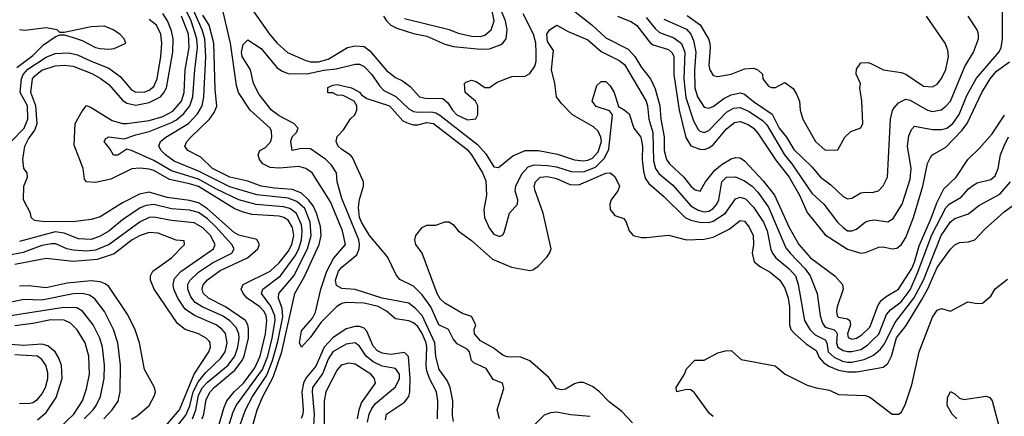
# Model space of a CAD drawing. Header units: inches. Extents: x 1793402 to 1900366, y 320852 to 470679.
# Tile 380 of 604: x 1846191 to 1850591, y 436861 to 438635. Entities that reach past the tile are written whole.
import ezdxf

# ---------------------------------------------------------------- set-up
doc = ezdxf.new("R2010")
doc.units = ezdxf.units.IN
doc.header["$MEASUREMENT"] = 0
doc.layers.add('B8443', color=7, linetype='Continuous')
doc.layers.add('B8453', color=7, linetype='Continuous')

msp = doc.modelspace()

# ---------------------------------------------------------------- linework, layer by layer
at = {"layer": 'B8443', "color": 4}
for points, elevation in [([(1847817.4, 438650), (1847830.3, 438630), (1847850, 438610.3), (1847876.9, 438596.9), (1847950, 438573.1), (1848010, 438561.1), (1848090, 438525.2), (1848130, 438515.2), (1848250, 438502.8), (1848290, 438504), (1848337.6, 438522.4), (1848349.7, 438530.3), (1848365.1, 438550), (1848369.7, 438590), (1848361.5, 438630), (1848305.9, 438765.9)], 324), ([(1847123.1, 436810), (1847142.7, 436877.3), (1847157.7, 436910), (1847275.4, 437070), (1847299.1, 437130), (1847318.7, 437210), (1847332.3, 437290), (1847330.8, 437310), (1847313.9, 437353.9), (1847271.8, 437410), (1847277, 437430), (1847355.8, 437490), (1847421.3, 437578.7), (1847438, 437610), (1847449.8, 437650), (1847453.8, 437690), (1847450, 437717.2), (1847428.1, 437768.1), (1847398, 437790), (1847370, 437798.2), (1847247.9, 437807.9), (1847170, 437829.8), (1847070, 437876.8), (1846990, 437921.5), (1846870, 437959.2), (1846790, 438005.3), (1846690, 438049.4), (1846670, 438055.3), (1846630, 438029), (1846610, 438028.7), (1846595.5, 438055.5), (1846568.7, 438090), (1846576.4, 438103.6), (1846589.3, 438110.7), (1846658, 438102), (1846710, 438120.4), (1846770, 438134.3), (1846866.6, 438173.4), (1846892.2, 438187.8), (1846924.2, 438215.8), (1846951.1, 438250), (1846965.3, 438290), (1846973.1, 438410), (1846986, 438510), (1846983.2, 438550), (1846956.8, 438630), (1846909.8, 438730)], 332), ([(1847154.9, 436765.1), (1847200.4, 436890), (1847230.9, 436950), (1847294.6, 437045.4), (1847321.2, 437110), (1847344.5, 437195.5), (1847366.2, 437306.2), (1847363.3, 437343.3), (1847348, 437390), (1847349.6, 437410), (1847415.4, 437490), (1847477.2, 437610), (1847493.1, 437670), (1847488.7, 437730), (1847464.8, 437790), (1847430, 437822.3), (1847390, 437836.1), (1847250, 437852), (1847130, 437887.8), (1846990, 437958.2), (1846881.7, 438001.7), (1846842.9, 438030), (1846823.7, 438050), (1846812.3, 438070), (1846820.9, 438090), (1846843.7, 438110), (1846946, 438170), (1846986.1, 438213.9), (1847006.9, 438250), (1847013.5, 438290), (1847023.1, 438470), (1847018.9, 438550), (1847006.2, 438590), (1846944.6, 438730)], 328), ([(1848604.8, 438724.8), (1848748, 438612), (1848810, 438553.7), (1848910, 438503.7), (1848940.2, 438470), (1848970, 438420.5), (1849010, 438370.7), (1849030, 438326), (1849051.5, 438250), (1849055.2, 438190), (1849071.2, 438111.2), (1849070.3, 438050), (1849081.3, 438010), (1849094.9, 437990), (1849158, 437930), (1849190, 437890.7), (1849210, 437874), (1849232.1, 437867.9), (1849256.2, 437910), (1849297.6, 437962.4), (1849330, 437988.5), (1849370, 438012.4), (1849390, 438018.4), (1849410, 438016.4), (1849430, 438003.8), (1849513.9, 437913.9), (1849563.1, 437850), (1849630, 437704.9), (1849672.2, 437630), (1849724.4, 437570), (1849833.4, 437490), (1849867.7, 437450), (1849870.4, 437430), (1849843.8, 437350), (1849840.5, 437330), (1849844, 437310), (1849850, 437304.9), (1849890, 437297.6), (1849900.5, 437290), (1849903.7, 437270), (1849890.4, 437230), (1849893, 437213), (1849910, 437205.7), (1849930, 437210.4), (1849954.5, 437225.5), (1849990, 437260.5), (1850000, 437287.2)], 316), ([(1847006.4, 436850), (1847014.2, 436870), (1847024.4, 436935.6), (1847041.7, 436970), (1847059.7, 436990), (1847152.9, 437067.1), (1847185.3, 437110), (1847194.4, 437130), (1847212.7, 437210), (1847213.6, 437253.6), (1847210.7, 437270.7), (1847199.7, 437290), (1847110, 437350.9), (1847034, 437390), (1847011.2, 437411.2), (1847006, 437430), (1847011.2, 437448.8), (1847030, 437472), (1847087.3, 437512.7), (1847209.6, 437570), (1847254.5, 437610), (1847262.7, 437630), (1847251.2, 437651.2), (1847170, 437671.1), (1847150, 437682.6), (1847030, 437788.7), (1846990, 437815.5), (1846950, 437826.6), (1846850, 437840.3), (1846770, 437864), (1846725.7, 437854.3), (1846650, 437815.6), (1846550, 437752.7), (1846510, 437740.9), (1846428.9, 437731.1), (1846291.7, 437731.7), (1846257.2, 437737.2), (1846242, 437750), (1846239, 437770), (1846207.8, 437830), (1846209.2, 437890), (1846225.2, 437930), (1846224, 437950), (1846209.5, 437970), (1846204.5, 438010), (1846214, 438070), (1846230, 438102), (1846259.3, 438140.7), (1846268.5, 438170), (1846263.1, 438250), (1846241.5, 438310), (1846248.5, 438370), (1846257, 438383), (1846290, 438408.8), (1846350, 438428.8), (1846390, 438431.6), (1846430, 438427.2), (1846513.9, 438393.9), (1846550, 438374), (1846590, 438344.4), (1846650, 438274.4), (1846670, 438261.7), (1846710, 438252.6), (1846770, 438264.7), (1846819.7, 438290), (1846834.1, 438305.9), (1846846.6, 438330), (1846875.5, 438490), (1846876.8, 438550), (1846870, 438585.2), (1846851.8, 438630), (1846830, 438663)], 344), ([(1847229.7, 436810), (1847252.8, 436890), (1847276.8, 436950), (1847323.7, 437036.3), (1847362, 437150), (1847420.5, 437410), (1847465.3, 437490), (1847529.8, 437630), (1847538, 437670), (1847535.3, 437710), (1847517.8, 437770), (1847502.1, 437802.1), (1847481.7, 437830), (1847450, 437858.5), (1847410, 437874.8), (1847330, 437880.8), (1847270.7, 437890.7), (1847210, 437912.1), (1847130, 437931.1), (1847052, 437970), (1846999.7, 438019.7), (1846942, 438050), (1846929.2, 438070), (1846937.2, 438090), (1846955.1, 438110), (1847039.6, 438190), (1847060.1, 438219.9), (1847071.5, 438248.5), (1847064.9, 438324.9), (1847058.4, 438530), (1847037.2, 438610), (1847010, 438655.6)], 324), ([(1848058, 436850), (1848058.9, 436930), (1848053, 436970), (1848022.3, 437030), (1848010, 437064), (1848007, 437090), (1848009.8, 437170), (1848007.3, 437190), (1847990, 437231.5), (1847970, 437262.4), (1847950, 437279.7), (1847930, 437288), (1847870, 437297.6), (1847830.7, 437330.7), (1847792.7, 437352.7), (1847730, 437367.4), (1847650.2, 437369.8), (1847630, 437365.4), (1847608.2, 437351.8), (1847537.4, 437282.6), (1847490, 437215.1), (1847449.6, 437169.6), (1847441.6, 437190), (1847450, 437242.8), (1847499.8, 437300.2), (1847513.3, 437326.7), (1847536.4, 437430), (1847563.9, 437510), (1847593.4, 437566.6), (1847646.6, 437630), (1847634, 437690), (1847580.2, 437820.2), (1847498, 437950), (1847470, 437969.6), (1847438.6, 437978.6), (1847350, 437971), (1847310, 437974), (1847277, 437990), (1847262, 438010), (1847256, 438030), (1847264, 438050), (1847290, 438063.8), (1847313, 438090), (1847318.3, 438110), (1847316, 438136), (1847309.6, 438150), (1847220.5, 438230), (1847168.5, 438310), (1847160.1, 438340.1), (1847133.1, 438530), (1847100.8, 438670)], 316), ([(1847230, 438680.7), (1847307.7, 438570), (1847342, 438530), (1847387.5, 438487.5), (1847470, 438451.7), (1847490, 438446), (1847526.1, 438446.1), (1847570, 438458.4), (1847655.3, 438510), (1847690, 438518.7), (1847730, 438514.9), (1847755.2, 438495.2), (1847830, 438407.7), (1847870, 438376.3), (1847901.1, 438361.1), (1847935.9, 438335.9), (1847978, 438290), (1848003.4, 438283.4), (1848082, 438282), (1848103.4, 438263.4), (1848125.5, 438230), (1848144.9, 438210), (1848192.3, 438187.7), (1848228.7, 438191.3), (1848238, 438210), (1848238, 438250), (1848228, 438270), (1848182, 438310), (1848178, 438350), (1848184.7, 438355.3), (1848210, 438364.7), (1848230, 438358), (1848270, 438332), (1848290, 438332), (1848324.8, 438355.2), (1848390, 438380.7), (1848450, 438382.8), (1848470, 438394.8), (1848492.6, 438427.4), (1848498.7, 438450), (1848499.1, 438490), (1848496.8, 438530), (1848486.6, 438570), (1848441.1, 438661.1)], 316), ([(1847910, 438640.9), (1848110, 438590.4), (1848150, 438574.9), (1848210, 438561.6), (1848250, 438560.4), (1848270, 438566), (1848298.4, 438590), (1848311.1, 438630), (1848299.2, 438690)], 328), ([(1849174.1, 438654.1), (1849232.4, 438612.4), (1849268.2, 438550), (1849274.4, 438530), (1849277.1, 438510), (1849270.7, 438430), (1849274.8, 438410), (1849290, 438384.7), (1849310, 438381), (1849370, 438390.7), (1849430, 438414.8), (1849470, 438418), (1849490, 438411.3), (1849510, 438392), (1849512, 438370), (1849536.9, 438336.9), (1849550, 438331.3), (1849568.4, 438331.6), (1849610, 438354), (1849646.8, 438326.8), (1849661.4, 438301.4), (1849676, 438270), (1849678.8, 438230), (1849690.8, 438190), (1849746.8, 438090), (1849790, 438051.3), (1849847.3, 438052.7), (1849878, 438110), (1849904.7, 438135.3), (1849950, 438152), (1849959, 438170), (1849954, 438270), (1849945.2, 438330), (1849948.7, 438350), (1849928.9, 438391.1), (1849930, 438414), (1849950, 438442), (1849983.6, 438443.6), (1850000, 438435.6)], 336), ([(1846152.8, 438090), (1846210.6, 438149.4), (1846227.9, 438190), (1846226.6, 438250), (1846193.5, 438310), (1846199.8, 438370), (1846206, 438390), (1846226.9, 438413.1), (1846310, 438466.7), (1846350, 438483.1), (1846410, 438487.4), (1846450, 438477.4), (1846510, 438448.9), (1846590, 438418.7), (1846640.5, 438380.5), (1846690, 438321.6), (1846710.4, 438310.4), (1846750, 438312.4), (1846770, 438320.4), (1846790, 438336.3), (1846806, 438370), (1846821.3, 438470), (1846826, 438530), (1846822.4, 438570), (1846802, 438610), (1846770, 438635.6)], 348), ([(1847078, 436810), (1847102.6, 436897.4), (1847116.4, 436930), (1847149.7, 436970), (1847191, 437009), (1847242.4, 437077.6), (1847265.3, 437130), (1847289.8, 437229.8), (1847294.6, 437290), (1847291.8, 437310), (1847282.7, 437330), (1847264.7, 437350), (1847207.6, 437390), (1847189.6, 437410), (1847180.7, 437430), (1847190, 437450.4), (1847309.5, 437510), (1847350, 437547), (1847390, 437597.6), (1847406.6, 437630), (1847415.5, 437670), (1847410, 437705.2), (1847390, 437738.7), (1847370.7, 437750.7), (1847350, 437756.4), (1847230, 437763.5), (1847190, 437773.5), (1847150, 437790.9), (1846990, 437888.2), (1846950, 437901.5), (1846860.6, 437920.6), (1846790, 437959.8), (1846770, 437966.2), (1846730, 437971.1), (1846691.6, 437968.4), (1846598, 437922), (1846530, 437906.3), (1846489.4, 437909.4), (1846481.2, 437921.2), (1846474, 437970), (1846434.2, 438074.2), (1846439.6, 438170), (1846470, 438226), (1846490, 438250.7), (1846510, 438242.8), (1846604.6, 438184.6), (1846650, 438171.4), (1846670, 438170.2), (1846770, 438183.6), (1846830, 438201.8), (1846874.7, 438225.3), (1846913.3, 438270), (1846926.4, 438310), (1846930.8, 438410), (1846948.9, 438510), (1846944.6, 438570), (1846914.2, 438650)], 336), ([(1848130, 436838), (1848125.1, 436865.1), (1848126, 436930), (1848115.1, 436990), (1848101.7, 437021.7), (1848065.6, 437070), (1848050, 437128), (1848045.3, 437190), (1847990, 437311.6), (1847961.8, 437341.8), (1847930, 437367), (1847810, 437389.8), (1847690, 437427.8), (1847630, 437432.7), (1847606.2, 437446.2), (1847602.4, 437470), (1847615.6, 437510), (1847630, 437528), (1847696.8, 437583.2), (1847708.3, 437610), (1847709.7, 437630), (1847706, 437650), (1847630, 437835.3), (1847609.4, 437910), (1847606.6, 437950), (1847584.4, 437984.4), (1847559.3, 438010), (1847490, 438057.2), (1847450, 438059), (1847408, 438050), (1847402, 438090), (1847409.1, 438110.9), (1847428, 438130), (1847435.3, 438150), (1847415.3, 438170), (1847350, 438204.5), (1847316, 438230), (1847260.7, 438300.7), (1847235.1, 438350), (1847222, 438410), (1847184.4, 438470), (1847182.6, 438490), (1847190, 438524.7), (1847210, 438544.7), (1847270, 438505.5), (1847340.6, 438420.6), (1847364.2, 438404.2), (1847390, 438394.9), (1847473.4, 438393.4), (1847550, 438409.2), (1847605.2, 438414.8), (1847690, 438435.5), (1847710, 438435.5), (1847730, 438426), (1847764.4, 438390), (1847798.5, 438338.6), (1847818.7, 438318.7), (1847871.2, 438291.2), (1847930, 438235.8), (1847950, 438224.6), (1847970, 438220.9), (1848030, 438222.8), (1848050, 438218.5), (1848067.8, 438207.8), (1848236.2, 438076.2), (1848274.3, 438034.3), (1848310, 437977.3), (1848330, 437974), (1848394.2, 438025.9), (1848450, 438050.4), (1848510, 438050.3), (1848593.6, 438033.6), (1848670, 438008.9), (1848710, 438004), (1848730, 438006.5), (1848750, 438016), (1848776.2, 438043.8), (1848790.7, 438090), (1848788.3, 438110), (1848776.3, 438136.3), (1848755.4, 438155.4), (1848661.2, 438210), (1848610, 438261.2), (1848589.4, 438290), (1848582.9, 438350), (1848567.8, 438410), (1848576.5, 438496.5), (1848550, 438538), (1848546.6, 438570), (1848558, 438590), (1848590.9, 438610.9), (1848641.4, 438581.4), (1848730, 438545.5), (1848790, 438492.7), (1848870, 438452.4), (1848894, 438434), (1848990, 438270.7), (1848997, 438250), (1849002.6, 438190), (1849020.2, 438130), (1849023.6, 438003.6), (1849032, 437970), (1849047.3, 437947.3), (1849110, 437894.4), (1849190, 437802.6), (1849222.7, 437782.7), (1849250, 437775.6), (1849270, 437778.9), (1849289.5, 437790), (1849306, 437810), (1849314.7, 437830), (1849327.8, 437910), (1849350, 437930.4), (1849390, 437932.7), (1849430, 437914), (1849464.4, 437890), (1849490, 437863.8), (1849536.4, 437796.4), (1849615.2, 437615.2), (1849633.7, 437590), (1849701.4, 437521.4), (1849723.1, 437490), (1849754.9, 437410), (1849768.5, 437310), (1849778, 437278), (1849790, 437260.4), (1849830, 437248.5), (1849839.5, 437239.5), (1849844.6, 437230), (1849840.7, 437190), (1849847.4, 437170), (1849870, 437156), (1849890, 437151.6), (1849910, 437150.3), (1849950, 437159.6), (1849980, 437180), (1850000, 437199.4)], 312), ([(1848862, 438650), (1848925.2, 438625.2), (1848949.2, 438609.2), (1849010, 438530.4), (1849022, 438522), (1849090, 438501.3), (1849106.4, 438486.4), (1849114.3, 438470), (1849114.7, 438390), (1849138.2, 438230), (1849167.3, 438107.3), (1849190, 438070.5), (1849230, 438055.3), (1849250, 438054.9), (1849270, 438061.7), (1849290, 438075.3), (1849350, 438146.7), (1849385.5, 438174.5), (1849410, 438179.5), (1849446.4, 438166.4), (1849470, 438150.4), (1849490, 438128), (1849570, 438006), (1849628.7, 437930), (1849675.2, 437850), (1849710, 437773), (1849790, 437673), (1849890, 437608.7), (1849949.5, 437590.5), (1849970, 437593), (1850000, 437605.2)], 324), ([(1848990, 438644.2), (1849030, 438594.9), (1849050, 438577.6), (1849114.4, 438554.4), (1849149, 438529), (1849163.6, 438490), (1849158.2, 438370), (1849167.6, 438287.6), (1849202.2, 438182.2), (1849223.1, 438143.1), (1849230, 438136.3), (1849250, 438130.5), (1849270, 438139.3), (1849350, 438221.3), (1849380.8, 438239.2), (1849410, 438241.5), (1849450, 438224), (1849510, 438183.6), (1849530, 438164.4), (1849609, 438030), (1849641.5, 437990), (1849730, 437859.1), (1849784.9, 437810), (1849845.5, 437730), (1849870, 437704.9), (1849890, 437690.7), (1849910, 437690.7), (1849930, 437698.8), (1849970, 437730.7), (1849990, 437737.3), (1850000, 437738.2)], 328), ([(1849070, 438637.6), (1849170, 438592), (1849190, 438570.5), (1849202.4, 438542.4), (1849212.7, 438490), (1849206.5, 438410), (1849207.4, 438330), (1849219.5, 438290), (1849250, 438244), (1849270, 438239.1), (1849290, 438246), (1849337.6, 438282.4), (1849370, 438298.4), (1849410, 438308), (1849430, 438302), (1849470, 438268.5), (1849552.8, 438212.8), (1849585.2, 438150), (1849617, 438110), (1849650, 438054), (1849730, 437976.3), (1849770, 437930.6), (1849815.8, 437895.8), (1849870, 437844.9), (1849890, 437834), (1849910, 437837.3), (1849950, 437860.7), (1849970, 437864), (1849998.6, 437861.4), (1850000, 437861.8)], 332), ([(1846178.8, 438421.2), (1846250, 438475.3), (1846297.3, 438522.7), (1846350, 438558.8), (1846370, 438566.8), (1846390, 438566.8), (1846430, 438556), (1846470, 438542), (1846530, 438510.6), (1846550, 438506), (1846590, 438502.8), (1846613.6, 438506.4), (1846666, 438530), (1846658, 438550), (1846638, 438570), (1846608.7, 438590), (1846570, 438606), (1846510, 438603.7), (1846390, 438578), (1846370, 438578), (1846358, 438590), (1846310, 438598.7), (1846214, 438586), (1846190, 438589.8)], 352), ([(1848334.5, 436850), (1848324.5, 436890), (1848354.6, 436985.4), (1848348.9, 437008.9), (1848306.3, 437026.3), (1848274.9, 437074.9), (1848219.7, 437099.7), (1848209.5, 437110), (1848200.9, 437150), (1848190, 437160.9), (1848145.4, 437185.4), (1848127.3, 437207.3), (1848106.6, 437250), (1848063.7, 437270), (1848028.2, 437350), (1847990, 437404.5), (1847950, 437442.9), (1847890, 437472.3), (1847873.9, 437493.9), (1847834.3, 437574.3), (1847754, 437670), (1847718, 437730), (1847709.7, 437750), (1847705.3, 437794.7), (1847709.7, 437830.3), (1847727, 437890), (1847726.6, 437910), (1847678, 438018), (1847669.5, 438029.5), (1847630, 438054), (1847614, 438070), (1847605.2, 438090), (1847610, 438112), (1847638, 438142), (1847668.9, 438191.1), (1847688, 438210), (1847698, 438230), (1847698, 438250), (1847686, 438270), (1847636.4, 438296.4), (1847610, 438298), (1847590, 438308), (1847568.4, 438308.4), (1847568.4, 438331.6), (1847590, 438342), (1847610, 438344.7), (1847674, 438330), (1847710, 438311), (1847718.8, 438298.8), (1847742.5, 438282.5), (1847842.8, 438250), (1847903.1, 438183.1), (1847930, 438170.3), (1847950, 438164.4), (1847970, 438164.4), (1848010, 438174.9), (1848040.7, 438170), (1848190, 438054.9), (1848210.3, 438030), (1848259.5, 437950), (1848273.5, 437913.5), (1848276.5, 437850), (1848265.5, 437785.5), (1848267.7, 437750), (1848290, 437701), (1848310, 437676), (1848335.3, 437664.7), (1848350, 437672), (1848356.5, 437683.5), (1848379, 437770), (1848416, 437810), (1848417, 437830), (1848405.1, 437870), (1848407.3, 437890), (1848434.7, 437945.3), (1848462.6, 437977.4), (1848490, 437986.4), (1848550, 437983.1), (1848590, 437976.5), (1848655.4, 437955.4), (1848710, 437954.9), (1848763.9, 437976.1), (1848804.6, 438015.4), (1848823.5, 438056.5), (1848839.3, 438210), (1848826.8, 438226.8), (1848766.9, 438246.9), (1848749.3, 438270), (1848770, 438341), (1848790, 438359.1), (1848810, 438358.8), (1848830, 438338.8), (1848847.7, 438310), (1848866.8, 438246.8), (1848892.5, 438232.5), (1848913.8, 438213.8), (1848935.5, 438150), (1848966.4, 438110), (1848974.3, 438070), (1848972.9, 438010), (1848978, 437958), (1848986, 437926), (1849002, 437902), (1849070, 437844), (1849164, 437750), (1849190, 437737.6), (1849229, 437729), (1849270, 437727.4), (1849290, 437733.1), (1849345.6, 437770), (1849390, 437833), (1849410, 437841.6), (1849434.1, 437834.1), (1849470, 437796.3), (1849514.6, 437730), (1849531.7, 437690), (1849547.3, 437607.3), (1849554.9, 437590), (1849570.5, 437570), (1849630, 437520.4), (1849657, 437490), (1849670.3, 437450), (1849697.6, 437290), (1849721.3, 437250), (1849745.1, 437225.1), (1849790, 437202.4), (1849797.7, 437190), (1849803.6, 437150), (1849830, 437125.2), (1849867.7, 437107.7), (1849890, 437103.6), (1849910, 437103.6), (1849964.4, 437115.6), (1850000, 437131.6)], 308), ([(1848930, 436831.8), (1848882, 436882), (1848825.2, 436925.2), (1848782, 436970), (1848750, 436994), (1848710, 437012), (1848690, 437012.3), (1848670, 437006), (1848630, 436982.7), (1848610, 436979.3), (1848590, 436985.2), (1848555.3, 437035.3), (1848470, 437109.2), (1848430, 437126), (1848370, 437126.6), (1848350, 437135.1), (1848307.3, 437167.3), (1848250, 437199.3), (1848224, 437230), (1848222, 437250), (1848228.7, 437270), (1848210, 437308), (1848170, 437321.2), (1848090, 437366.6), (1848070, 437386), (1848057, 437410), (1847989.2, 437590), (1847961.2, 437630), (1847957.2, 437650), (1847961.2, 437670), (1847990, 437706), (1848010, 437716), (1848050, 437716), (1848090, 437731.3), (1848110, 437731.3), (1848130, 437718), (1848151, 437690), (1848210, 437647.3), (1848303.9, 437563.9), (1848388.1, 437528.1), (1848470, 437513.4), (1848483.7, 437516.3), (1848507.2, 437532.8), (1848546.8, 437573.2), (1848559, 437590), (1848565.2, 437610), (1848529.6, 437770), (1848494, 437870), (1848489.6, 437890), (1848496.2, 437910), (1848517.2, 437930), (1848550, 437933.8), (1848590, 437924), (1848650, 437898.3), (1848690, 437896), (1848810, 437948.4), (1848830, 437950.5), (1848850, 437934), (1848870.6, 437890), (1848864, 437870), (1848833.4, 437830), (1848828.5, 437810), (1848830, 437786), (1848850, 437759.1), (1848890, 437746), (1848900.7, 437730), (1848914.8, 437690), (1848932, 437670), (1848970, 437660.7), (1848990, 437660.7), (1849089.5, 437670.5), (1849170, 437650.6), (1849250, 437653), (1849290, 437663), (1849362, 437698), (1849410, 437737.3), (1849430, 437734), (1849450, 437706.8), (1849468, 437670), (1849470.4, 437630), (1849463.8, 437590), (1849472.4, 437552.4), (1849500.7, 437530), (1849545.2, 437505.2), (1849588, 437470), (1849610, 437434.8), (1849624.2, 437390), (1849630.3, 437350), (1849630.4, 437270), (1849637.1, 437250), (1849654.9, 437230), (1849704.9, 437184.9), (1849750, 437155.5), (1849764.1, 437124.1), (1849782.3, 437102.3), (1849806, 437086), (1849850, 437067.9), (1849890, 437060.7), (1849930, 437060.2), (1850000, 437072.1)], 304), ([(1846963.8, 436850), (1846978.5, 436890), (1846990, 436955.5), (1847007.9, 436990), (1847030, 437013.8), (1847122.6, 437090), (1847152, 437130), (1847166.4, 437170), (1847171.9, 437210), (1847169.7, 437230), (1847158.7, 437258.7), (1847130, 437288.2), (1847097.6, 437310), (1847009, 437349), (1846975.6, 437370), (1846955.7, 437395.7), (1846942.6, 437430), (1846942.6, 437450), (1846951.9, 437468.1), (1846990, 437505.3), (1847053.2, 437546.8), (1847139.5, 437590), (1847149.6, 437610), (1847139.6, 437630), (1847065.7, 437710), (1847030, 437743.9), (1846990, 437772.1), (1846950, 437782.3), (1846870, 437789.7), (1846790, 437808.3), (1846756.3, 437803.7), (1846730, 437792.8), (1846650, 437739.7), (1846590, 437689.7), (1846550, 437666.3), (1846510, 437651.5), (1846454.5, 437654.5), (1846390, 437680.4), (1846350, 437686.2), (1846190, 437643)], 348), ([(1846857.7, 436770), (1846933.5, 436866.5), (1846951.6, 436908.4), (1846965.7, 436970), (1846990, 437016.9), (1847023.3, 437056.7), (1847090, 437121.3), (1847109.7, 437150), (1847118.3, 437190), (1847110, 437232), (1847095.6, 437250), (1847069.4, 437270), (1846971.8, 437311.8), (1846930, 437339.6), (1846897.4, 437390), (1846880.5, 437430), (1846876.9, 437450), (1846883.1, 437476.9), (1846910.9, 437509.1), (1847057, 437610), (1847065.1, 437630), (1847044.2, 437670), (1847010, 437704.2), (1846970, 437726.6), (1846870, 437736.9), (1846790, 437752.4), (1846770, 437749.7), (1846730, 437731.2), (1846591, 437629), (1846530, 437604.2), (1846490, 437599.8), (1846430, 437603.5), (1846401.2, 437610), (1846352.3, 437632.3), (1846332.9, 437632.9), (1846290, 437624.4), (1846206.3, 437593.7), (1846130, 437578.3)], 352), ([(1846833.8, 436806.2), (1846905.1, 436890), (1846970.6, 437049.4), (1847036.2, 437150), (1847043.7, 437170), (1847042.7, 437190), (1847037.2, 437197.2), (1847024, 437210), (1846990, 437229.4), (1846930, 437249.5), (1846895.8, 437275.8), (1846792, 437430), (1846775.1, 437470), (1846776, 437490), (1846785.2, 437510), (1846869, 437570), (1846928, 437630), (1846926, 437646), (1846890, 437648.7), (1846810, 437679.5), (1846770, 437682.9), (1846730, 437669.6), (1846693, 437650), (1846613, 437587), (1846537.3, 437562.7), (1846430, 437553.5), (1846310, 437566.3), (1846170, 437539.8)], 356), ([(1846690, 436848.5), (1846716.6, 436863.4), (1846769.2, 436910), (1846793.6, 436953.6), (1846797.2, 436970), (1846794, 436990), (1846749.2, 437070), (1846726.6, 437190), (1846707.7, 437247.7), (1846674.5, 437314.5), (1846590, 437440.9), (1846573.6, 437453.6), (1846550, 437463), (1846510, 437466.9), (1846403, 437457), (1846310, 437435.8), (1846230, 437444.7), (1846190, 437443.5)], 364), ([(1846567, 436850), (1846604.5, 436890), (1846631.5, 436928.5), (1846639.5, 436970), (1846641.6, 437090), (1846629.6, 437190), (1846609.7, 437249.7), (1846569.7, 437329.7), (1846526.9, 437386.9), (1846503.5, 437403.5), (1846470, 437409.7), (1846430, 437408.3), (1846290, 437379.8), (1846210, 437383), (1846110, 437362.3)], 368), ([(1846479.7, 436850), (1846519.6, 436890), (1846533.3, 436910), (1846551.5, 436950), (1846568, 437030), (1846569.7, 437090.3), (1846560.5, 437170), (1846549.6, 437210), (1846519.6, 437270), (1846471.2, 437331.2), (1846446.5, 437346.5), (1846388.2, 437348.2), (1846150, 437311.1)], 372), ([(1846339, 436781), (1846433, 436870), (1846471.5, 436930), (1846490, 436984.7), (1846503, 437050), (1846500.5, 437130), (1846483.6, 437190), (1846448.3, 437248.3), (1846417.5, 437277.5), (1846390, 437291.3), (1846330, 437292.1), (1846250, 437275.6), (1846170, 437266.2)], 376), ([(1847825.6, 436845.6), (1847830, 436870.7), (1847910, 436924.9), (1847929.7, 436950.3), (1847934.3, 436970), (1847935.8, 437030), (1847928, 437128), (1847910, 437147), (1847850, 437137.4), (1847810, 437143.5), (1847790, 437153.3), (1847770, 437174.5), (1847742.3, 437242.3), (1847730, 437255.6), (1847710, 437262.4), (1847690, 437263), (1847650, 437252.8), (1847590, 437212.6), (1847551.4, 437170), (1847514, 437086), (1847470, 437031.3), (1847458.6, 437010), (1847452.3, 436970), (1847457.4, 436890), (1847456, 436870), (1847448.5, 436851.5)], 324), ([(1846270, 436845.7), (1846310, 436878.4), (1846354.7, 436945.3), (1846380.5, 437030), (1846377.4, 437090), (1846364.4, 437124.4), (1846349.6, 437150), (1846316.8, 437176.8), (1846290, 437183.1), (1846210, 437178), (1846150, 437182.4)], 384), ([(1847745.5, 436834.5), (1847752.6, 436870), (1847764.1, 436895.9), (1847781, 436919), (1847870, 436993.4), (1847887.8, 437030), (1847887.8, 437050), (1847870, 437075.6), (1847810, 437085.4), (1847770, 437104), (1847739.7, 437130), (1847710, 437174.5), (1847690, 437189.6), (1847650, 437184.2), (1847590, 437149.6), (1847570, 437117), (1847546, 437054), (1847499.5, 436990), (1847497.4, 436970), (1847506.7, 436870), (1847502.3, 436790)], 328), ([(1846190, 436920.4), (1846230, 436918), (1846250, 436923), (1846270, 436936.3), (1846290, 436960.7), (1846305.6, 436990), (1846316.3, 437030), (1846316.1, 437056.1), (1846307.3, 437090), (1846290, 437114.5), (1846270, 437129.6), (1846170, 437136.4)], 388), ([(1849290, 436860.9), (1849273.8, 436873.8), (1849206.6, 436966.6), (1849190, 436979), (1849170, 436981.2), (1849128, 436970), (1849124, 436990), (1849162, 437050), (1849170, 437074), (1849208, 437112), (1849250, 437112), (1849310, 437144.7), (1849345.6, 437154.4), (1849370, 437154.8), (1849415.3, 437115.3), (1849567.3, 437087.3), (1849611, 437050), (1849710, 437000.5), (1849750, 436987.7), (1849810, 436978.7), (1849850, 436959.3), (1849970, 436953.4), (1849990, 436946.7), (1850000, 436939.1)], 296), ([(1847700.3, 436850), (1847707.3, 436890), (1847719.1, 436920.9), (1847780.7, 437010), (1847776.2, 437030), (1847759.5, 437050), (1847690, 437094), (1847661.1, 437098.9), (1847627.3, 437090), (1847610, 437069), (1847558.7, 436970), (1847551.8, 436928.2), (1847551.5, 436710)], 332), ([(1848740.2, 436860.2), (1848652.4, 436867.6), (1848590, 436879.7), (1848563.4, 436876.6), (1848534.5, 436865.5), (1848490, 436821.6)], 308)]:
    msp.add_lwpolyline(points, dxfattribs=dict(at, elevation=elevation))
at = {"layer": 'B8453', "color": 4}
for points, elevation in [([(1850000, 437738.2), (1850010, 437739.1), (1850070, 437730.8), (1850094.2, 437745.8), (1850134, 437810), (1850170, 437922), (1850175.1, 437970), (1850158.7, 438070), (1850164.7, 438115.3), (1850176.6, 438143.4), (1850190, 438158.8), (1850270, 438143.8), (1850310, 438143.1), (1850333.2, 438150), (1850360.7, 438170), (1850388.7, 438211.3), (1850423.5, 438296.5), (1850466.4, 438373.6), (1850568.3, 438491.7), (1850576.9, 438510), (1850583, 438550), (1850582, 438710)], 328), ([(1850000, 438435.6), (1850050.9, 438410.9), (1850130, 438399.1), (1850150, 438390.6), (1850230, 438337.3), (1850270, 438334.8), (1850290, 438346), (1850310, 438371.3), (1850330, 438412), (1850340.9, 438470), (1850338.9, 438498.9), (1850326.6, 438530), (1850242.7, 438650)], 336), ([(1850000, 437861.8), (1850028, 437870), (1850050, 437891.3), (1850069.3, 437930), (1850082.9, 438190), (1850091.6, 438228.4), (1850099.1, 438240.9), (1850117.6, 438262.4), (1850150, 438279.1), (1850170, 438274.9), (1850246.8, 438230), (1850270, 438224.4), (1850307.9, 438232.1), (1850330, 438247.7), (1850350, 438270.8), (1850414.2, 438425.9), (1850452.7, 438490), (1850475.3, 438550), (1850475.3, 438570), (1850468.7, 438590), (1850428.7, 438650)], 332), ([(1850000, 437605.2), (1850030, 437617.3), (1850050, 437619.1), (1850090, 437610.5), (1850110, 437613), (1850130, 437627.7), (1850150, 437660.5), (1850185.1, 437750), (1850226, 437890), (1850247.8, 437992.2), (1850260.7, 438019.3), (1850269.5, 438030.5), (1850330, 438065.5), (1850400.8, 438139.2), (1850424.4, 438170), (1850489.7, 438310), (1850526.9, 438370), (1850555.8, 438404.2), (1850613.9, 438446.1)], 324), ([(1850000, 437287.2), (1850025.3, 437354.7), (1850041, 437379), (1850062.8, 437397.2), (1850118.4, 437430), (1850177.7, 437522.3), (1850189.8, 437550), (1850210, 437623.8), (1850260.7, 437739.3), (1850290, 437819.1), (1850321.1, 437878.9), (1850376.2, 437930), (1850427, 438010), (1850479.8, 438060.2), (1850536.2, 438123.8), (1850592.3, 438207.7)], 316), ([(1850000, 437199.4), (1850030, 437228.5), (1850063.6, 437316.4), (1850082.9, 437337.1), (1850130, 437373.1), (1850170, 437427), (1850201.9, 437498.1), (1850267.3, 437672.7), (1850330, 437793), (1850343.6, 437810), (1850398.3, 437841.7), (1850430, 437878.8), (1850450, 437894), (1850470, 437904.9), (1850530, 437920.7), (1850550, 437936), (1850563.7, 437970), (1850574, 438030), (1850590, 438071), (1850609.7, 438110.3)], 312), ([(1850000, 437131.6), (1850005.8, 437134.2), (1850038.2, 437161.8), (1850054.7, 437185.3), (1850100.9, 437279.1), (1850186.8, 437390), (1850229.8, 437470), (1850308.7, 437670), (1850350, 437730.4), (1850370, 437746), (1850430, 437766), (1850476.6, 437803.4), (1850570, 437854), (1850618.4, 437910)], 308), ([(1850000, 437072.1), (1850050, 437080.5), (1850070, 437097.3), (1850086.3, 437130), (1850108.4, 437211.6), (1850152.5, 437267.5), (1850220, 437380), (1850248.6, 437431.4), (1850290, 437526.7), (1850350, 437608), (1850370, 437628), (1850390, 437639.1), (1850430, 437642), (1850459, 437650), (1850502.7, 437697.3), (1850590, 437774.9), (1850724.9, 437875.1)], 304), ([(1850000, 436939.1), (1850090, 436870.7), (1850118, 436870), (1850130, 436878), (1850147.6, 436912.4), (1850177.6, 437002.4), (1850209.6, 437150), (1850270, 437304.7), (1850290, 437336.3), (1850310, 437342.8), (1850350, 437330.8), (1850427, 437373), (1850470, 437366), (1850492.7, 437367.3), (1850530, 437398), (1850550, 437431.3), (1850605.6, 437474.4)], 296), ([(1850378, 436850), (1850358, 436870), (1850335.3, 436910), (1850336.4, 436943.6), (1850350, 436972), (1850370, 436962), (1850390, 436942), (1850410, 436936), (1850510, 436951), (1850525.4, 436945.4), (1850536, 436930), (1850574, 436790)], 292)]:
    msp.add_lwpolyline(points, dxfattribs=dict(at, elevation=elevation))

doc.saveas('drawing.dxf')
